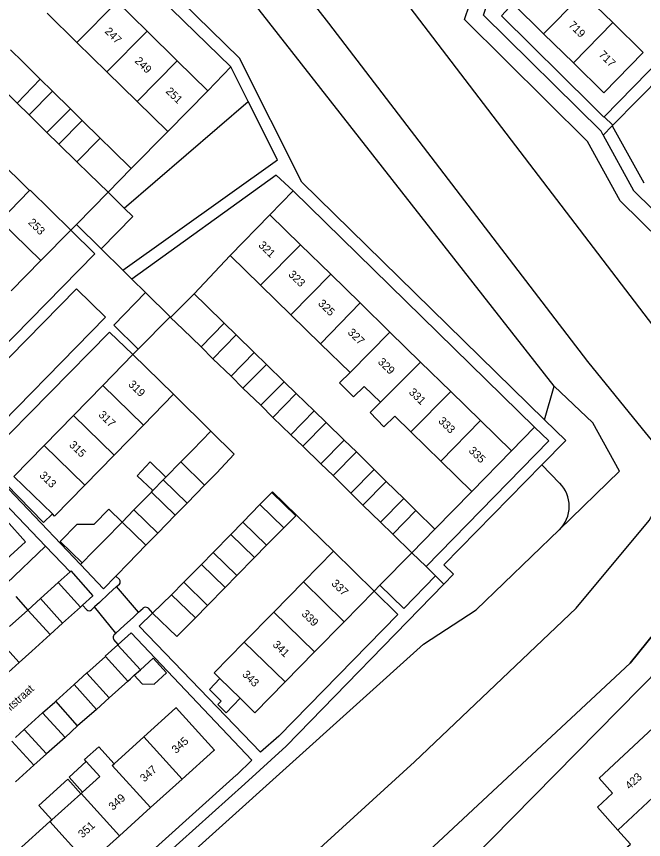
# Model space of a CAD drawing. Extents: x 194485 to 197793, y 468269 to 470822.
# Drawn here: x 196144.1 to 196238.1, y 470056.7 to 470180.1 of the extents above; entities that cross this region are included whole.
import ezdxf

# ---------------------------------------------------------------- set-up
doc = ezdxf.new("R2010")
doc.units = 0
for name, color, linetype in [('BGT grensvlak begroeid terreindeel', 7, 'Continuous'), ('BGT grensvlak gebouwinstallatie plus 1', 7, 'Continuous'), ('BGT grensvlak onbegroeid terreindeel', 7, 'Continuous'), ('BGT grensvlak onbegroeid terreindeel LR', 7, 'Continuous'), ('BGT grensvlak pand op maaiveld', 7, 'Continuous'), ('BGT grensvlak pand op maaiveld LR', 7, 'Continuous'), ('BGT grensvlak waterdeel', 7, 'Continuous'), ('BGT grensvlak wegdeel', 7, 'Continuous'), ('BGT lijnelement scheiding walbescherming', 7, 'Continuous'), ('BGT tekst huisnummerreeks', 7, 'Continuous'), ('BGT tekst openbare ruimte label weg', 7, 'Continuous')]:
    doc.layers.add(name, color=color, linetype=linetype)

msp = doc.modelspace()

# ---------------------------------------------------------------- linework, layer by layer
at = {"layer": 'BGT grensvlak begroeid terreindeel'}
for p, q in [((196224.72, 470124.64), (196162.4, 470204.14)), ((196160.28, 470151.33), (196178.87, 470167.31)), ((196223.26, 470119.6), (196224.72, 470124.64)), ((196222.88, 470112.83), (196225.53, 470110.12))]:
    msp.add_line(p, q, dxfattribs=at)
for points in [[(196261.33, 470105.93), (196264.15, 470112.99), (196265.39, 470122.16), (196234.6, 470152.43), (196229.72, 470161.34), (196211.27, 470179.6), (196214.25, 470188.46), (196192, 470210.14), (196182.11, 470219.78), (196177.92, 470227.72)], [(196225.48, 470103.08), (196234.51, 470111.91), (196230.48, 470119.14), (196224.72, 470124.64)], [(196133.27, 470021.3), (196205.11, 470085.96), (196213.02, 470091.1), (196225.48, 470103.08)]]:
    msp.add_lwpolyline(points, dxfattribs=at)
for centre, radius, start, end in [((196221.96, 470106.62), 5, 0.0163, 44.3975), ((196221.95, 470106.63), 5.01, 314.9092, 359.9521)]:
    msp.add_arc(centre, radius, start, end, dxfattribs=at)
at = {"layer": 'BGT grensvlak gebouwinstallatie plus 1'}
for p, q in [((196149.5, 470168.89), (196152.2, 470166.22)), ((196146.01, 470165.31), (196148.69, 470162.65)), ((196153.98, 470164.45), (196156.69, 470161.82)), ((196150.49, 470160.91), (196153.16, 470158.29)), ((196179.77, 470129.69), (196177.06, 470132.35)), ((196173.56, 470128.76), (196176.28, 470126.13)), ((196181.57, 470127.91), (196184.23, 470125.31)), ((196178.07, 470124.35), (196180.75, 470121.77)), ((196188.75, 470120.93), (196186.03, 470123.55)), ((196182.56, 470119.95), (196185.25, 470117.36)), ((196190.55, 470119.18), (196193.25, 470116.53)), ((196187.03, 470115.62), (196189.75, 470112.98)), ((196197.72, 470112.15), (196195.1, 470114.79)), ((196162.2, 470111.19), (196164.17, 470113.29)), ((196164.17, 470113.29), (196166.52, 470110.99)), ((196166.52, 470110.99), (196168.75, 470113.28)), ((196164.56, 470108.98), (196162.2, 470111.19)), ((196166.13, 470110.59), (196166.52, 470110.99)), ((196191.58, 470111.23), (196194.24, 470108.61)), ((196148.2, 470104.21), (196142.6, 470109.93)), ((196169.7, 470107.11), (196172.32, 470109.79)), ((196202.18, 470107.78), (196199.52, 470110.34)), ((196140.78, 470108.69), (196148.46, 470100.67)), ((196161.73, 470106.09), (196164.35, 470108.77)), ((196180.62, 470106.88), (196178.05, 470104.26)), ((196196.05, 470106.81), (196198.67, 470104.25)), ((196149.5, 470105.49), (196148.2, 470104.21)), ((196165.3, 470102.6), (196167.93, 470105.29)), ((196203.99, 470106), (196206.84, 470103.19)), ((196153.21, 470103.96), (196155.75, 470103.96)), ((196176.26, 470102.42), (196173.59, 470099.72)), ((196184.19, 470103.41), (196181.6, 470100.78)), ((196200.52, 470102.44), (196203.4, 470099.65)), ((196206.84, 470103.19), (196203.4, 470099.65)), ((196148.46, 470100.67), (196142.61, 470095.06)), ((196179.8, 470098.94), (196177.17, 470096.23)), ((196171.84, 470097.92), (196169.22, 470095.24)), ((196150.39, 470095.19), (196147.71, 470092.82)), ((196175.38, 470094.45), (196172.77, 470091.76)), ((196144.02, 470093.09), (196145.84, 470091.08)), ((196167.36, 470093.38), (196164.53, 470090.6)), ((196151.04, 470089.13), (196153.72, 470091.52)), ((196154.69, 470081.63), (196157.46, 470084.13)), ((196160.81, 470080.41), (196158.01, 470077.92)), ((196162.95, 470080), (196161.78, 470081.29)), ((196150, 470077.4), (196152.77, 470079.9)), ((196162.95, 470080), (196164.74, 470079.96)), ((196145.28, 470073.19), (196148.05, 470075.67)), ((196156.11, 470076.17), (196153.29, 470073.72)), ((196151.43, 470071.97), (196148.61, 470069.51)), ((196143.97, 470065.33), (196146.73, 470067.8))]:
    msp.add_line(p, q, dxfattribs=at)
for points in [[(196155.75, 470103.96), (196157.95, 470106.21), (196159.95, 470104.27)], [(196153.96, 470098.14), (196150.68, 470101.36), (196153.21, 470103.96)], [(196170.93, 470089.9), (196168.18, 470087.09), (196164.53, 470090.6)], [(196162.69, 470082.12), (196164.59, 470083.86), (196166.6, 470081.66), (196164.74, 470079.96)], [(196154.03, 470063.78), (196152, 470066.04), (196154.58, 470068.37)], [(196149.41, 470059.61), (196147.47, 470061.77), (196151.83, 470065.7), (196153.77, 470063.54)]]:
    msp.add_lwpolyline(points, dxfattribs=at)
at = {"layer": 'BGT grensvlak onbegroeid terreindeel'}
for p, q in [((196176.27, 470172.5), (196172.8, 470168.92)), ((196166.79, 470162.83), (196161.33, 470157.26)), ((196182.09, 470150.35), (196185.59, 470153.91)), ((196170.73, 470138.49), (196176.14, 470144.22))]:
    msp.add_line(p, q, dxfattribs=at)
msp.add_lwpolyline([(196202.6, 470043.76), (196247.15, 470089.06), (196252.64, 470095.27)], dxfattribs=at)
at = {"layer": 'BGT grensvlak onbegroeid terreindeel LR'}
for p, q in [((196221.77, 470118.48), (196218.31, 470114.94)), ((196212.37, 470108.87), (196206.84, 470103.19))]:
    msp.add_line(p, q, dxfattribs=at)
at = {"layer": 'BGT grensvlak pand op maaiveld'}
for p, q in [((196229.07, 470183.49), (196233.49, 470179.14)), ((196159.21, 470182.26), (196163.69, 470177.85)), ((196223.12, 470177.47), (196218.5, 470181.99)), ((196153.18, 470176.16), (196148.71, 470180.54)), ((196163.69, 470177.85), (196168.23, 470173.4)), ((196227.59, 470173.09), (196223.12, 470177.47)), ((196157.66, 470171.78), (196153.18, 470176.16)), ((196143.24, 470175.04), (196145.09, 470173.25)), ((196145.09, 470173.25), (196147.7, 470170.65)), ((196168.23, 470173.4), (196172.8, 470168.92)), ((196162.22, 470167.3), (196157.66, 470171.78)), ((196147.7, 470170.65), (196149.5, 470168.89)), ((196141.57, 470169.69), (196144.23, 470167.07)), ((196149.5, 470168.89), (196146.01, 470165.31)), ((196172.8, 470168.92), (196166.79, 470162.83)), ((196146.01, 470165.31), (196144.23, 470167.07)), ((196166.79, 470162.83), (196162.22, 470167.3)), ((196148.69, 470162.65), (196152.2, 470166.22)), ((196152.2, 470166.22), (196153.98, 470164.45)), ((196153.98, 470164.45), (196150.49, 470160.91)), ((196150.49, 470160.91), (196148.69, 470162.65)), ((196153.16, 470158.29), (196156.69, 470161.82)), ((196156.69, 470161.82), (196158.52, 470160.01)), ((196158.52, 470160.01), (196161.33, 470157.26)), ((196155.01, 470156.48), (196153.16, 470158.29)), ((196161.33, 470157.26), (196157.85, 470153.71)), ((196157.85, 470153.71), (196155.01, 470156.48)), ((196141.67, 470149.45), (196146.1, 470153.99)), ((196146.1, 470153.99), (196146.16, 470154.04)), ((196146.16, 470154.04), (196152.27, 470148.04)), ((196182.09, 470150.35), (196176.14, 470144.22)), ((196186.71, 470145.83), (196182.09, 470150.35)), ((196152.27, 470148.04), (196147.77, 470143.46)), ((196186.71, 470145.83), (196191.23, 470141.41)), ((196147.77, 470143.46), (196143.33, 470138.93)), ((196176.14, 470144.22), (196180.71, 470139.76)), ((196191.23, 470141.41), (196195.63, 470137.11)), ((196185.23, 470135.35), (196180.71, 470139.76)), ((196170.73, 470138.49), (196167.23, 470134.92)), ((196172.57, 470136.73), (196170.73, 470138.49)), ((196195.63, 470137.11), (196200.09, 470132.75)), ((196172.57, 470136.73), (196175.25, 470134.07)), ((196167.23, 470134.92), (196169.07, 470133.16)), ((196189.68, 470131.01), (196185.23, 470135.35)), ((196169.07, 470133.16), (196171.79, 470130.53)), ((196175.25, 470134.07), (196177.06, 470132.35)), ((196177.06, 470132.35), (196173.56, 470128.76)), ((196200.09, 470132.75), (196204.69, 470128.26)), ((196194.11, 470126.68), (196189.68, 470131.01)), ((196173.56, 470128.76), (196171.79, 470130.53)), ((196176.28, 470126.13), (196179.77, 470129.69)), ((196179.77, 470129.69), (196181.57, 470127.91)), ((196161.58, 470129.39), (196157.06, 470124.76)), ((196167.68, 470123.42), (196161.58, 470129.39)), ((196204.69, 470128.26), (196209.2, 470123.85)), ((196181.57, 470127.91), (196178.07, 470124.35)), ((196178.07, 470124.35), (196176.28, 470126.13)), ((196157.06, 470124.76), (196152.66, 470120.26)), ((196180.75, 470121.77), (196184.23, 470125.31)), ((196184.23, 470125.31), (196186.03, 470123.55)), ((196198.69, 470122.22), (196196.25, 470124.6)), ((196163.16, 470118.8), (196167.68, 470123.42)), ((196186.03, 470123.55), (196182.56, 470119.95)), ((196209.2, 470123.85), (196213.68, 470119.47)), ((196182.56, 470119.95), (196180.75, 470121.77)), ((196185.25, 470117.36), (196188.75, 470120.93)), ((196188.75, 470120.93), (196190.55, 470119.18)), ((196152.66, 470120.26), (196148.26, 470115.75)), ((196203.21, 470117.81), (196200.83, 470120.14)), ((196158.76, 470114.29), (196163.16, 470118.8)), ((196190.55, 470119.18), (196187.03, 470115.62)), ((196213.68, 470119.47), (196218.31, 470114.94)), ((196170.53, 470115.09), (196173.26, 470117.88)), ((196187.03, 470115.62), (196185.25, 470117.36)), ((196207.74, 470113.39), (196203.21, 470117.81)), ((196189.75, 470112.98), (196193.25, 470116.53)), ((196193.25, 470116.53), (196195.1, 470114.79)), ((196143.74, 470111.12), (196148.26, 470115.75)), ((196168.75, 470113.28), (196170.53, 470115.09)), ((196195.1, 470114.79), (196191.58, 470111.23)), ((196218.31, 470114.94), (196212.37, 470108.87)), ((196154.36, 470109.79), (196158.76, 470114.29)), ((196172.32, 470109.79), (196168.75, 470113.28)), ((196191.58, 470111.23), (196189.75, 470112.98)), ((196212.37, 470108.87), (196207.74, 470113.39)), ((196149.5, 470105.49), (196143.74, 470111.12)), ((196172.32, 470109.79), (196174.1, 470111.6)), ((196194.24, 470108.61), (196197.72, 470112.15)), ((196197.72, 470112.15), (196199.52, 470110.34)), ((196164.56, 470108.98), (196166.13, 470110.59)), ((196166.13, 470110.59), (196169.7, 470107.11)), ((196199.52, 470110.34), (196196.05, 470106.81)), ((196164.35, 470108.77), (196164.56, 470108.98)), ((196167.93, 470105.29), (196164.35, 470108.77)), ((196180.62, 470106.88), (196182.41, 470108.72)), ((196196.05, 470106.81), (196194.24, 470108.61)), ((196198.67, 470104.25), (196202.18, 470107.78)), ((196202.18, 470107.78), (196203.99, 470106)), ((196159.95, 470104.27), (196161.73, 470106.09)), ((196161.73, 470106.09), (196165.3, 470102.6)), ((196167.93, 470105.29), (196169.7, 470107.11)), ((196180.62, 470106.88), (196184.19, 470103.41)), ((196203.99, 470106), (196200.52, 470102.44)), ((196157.3, 470101.56), (196159.95, 470104.27)), ((196176.26, 470102.42), (196178.05, 470104.26)), ((196181.6, 470100.78), (196178.05, 470104.26)), ((196200.52, 470102.44), (196198.67, 470104.25)), ((196163.52, 470100.78), (196165.3, 470102.6)), ((196176.26, 470102.42), (196179.8, 470098.94)), ((196155.52, 470099.74), (196157.3, 470101.56)), ((196160.88, 470098.07), (196163.52, 470100.78)), ((196179.8, 470098.94), (196181.6, 470100.78)), ((196187.13, 470095.29), (196191.65, 470099.91)), ((196191.65, 470099.91), (196197.73, 470093.93)), ((196155.52, 470099.74), (196153.96, 470098.14)), ((196171.84, 470097.92), (196173.59, 470099.72)), ((196177.17, 470096.23), (196173.59, 470099.72)), ((196153.96, 470098.14), (196153.72, 470097.9)), ((196153.72, 470097.9), (196157.18, 470094.28)), ((196159.1, 470096.25), (196160.88, 470098.07)), ((196171.84, 470097.92), (196175.38, 470094.45)), ((196150.39, 470095.19), (196152.15, 470096.82)), ((196159.01, 470096.16), (196157.18, 470094.28)), ((196159.1, 470096.25), (196159.01, 470096.16)), ((196175.38, 470094.45), (196177.17, 470096.23)), ((196153.72, 470091.52), (196150.39, 470095.19)), ((196167.36, 470093.38), (196169.22, 470095.24)), ((196172.77, 470091.76), (196169.22, 470095.24)), ((196182.67, 470090.75), (196187.13, 470095.29)), ((196197.73, 470093.93), (196193.23, 470089.33)), ((196145.84, 470091.08), (196147.71, 470092.82)), ((196147.71, 470092.82), (196151.04, 470089.13)), ((196167.36, 470093.38), (196170.93, 470089.9)), ((196153.72, 470091.52), (196154.03, 470091.8)), ((196170.93, 470089.9), (196172.77, 470091.76)), ((196145.84, 470091.08), (196143.06, 470088.63)), ((196178.27, 470086.26), (196182.67, 470090.75)), ((196151.04, 470089.13), (196149.17, 470087.41)), ((196193.23, 470089.33), (196188.8, 470084.81)), ((196146.41, 470084.92), (196149.17, 470087.41)), ((196162.69, 470082.12), (196159.34, 470085.83)), ((196146.41, 470084.92), (196144.53, 470083.22)), ((196157.46, 470084.13), (196160.81, 470080.41)), ((196188.8, 470084.81), (196184.38, 470080.3)), ((196141.76, 470080.72), (196144.53, 470083.22)), ((196158.01, 470077.92), (196154.69, 470081.63)), ((196161.78, 470081.29), (196162.69, 470082.12)), ((196160.81, 470080.41), (196161.22, 470080.78)), ((196161.22, 470080.78), (196161.78, 470081.29)), ((196173.04, 470079.14), (196174.62, 470080.79)), ((196152.77, 470079.9), (196156.11, 470076.17)), ((196174.82, 470077.43), (196173.04, 470079.14)), ((196156.11, 470076.17), (196158.01, 470077.92)), ((196177.64, 470077.85), (196175.57, 470075.69)), ((196153.29, 470073.72), (196150, 470077.4)), ((196174.31, 470076.89), (196174.82, 470077.43)), ((196175.57, 470075.69), (196174.31, 470076.89)), ((196148.05, 470075.67), (196151.43, 470071.97)), ((196167.96, 470076.34), (196163.22, 470072.07)), ((196144, 470071.99), (196145.28, 470073.19)), ((196145.28, 470073.19), (196148.61, 470069.51)), ((196151.43, 470071.97), (196153.29, 470073.72)), ((196158.75, 470068.03), (196163.22, 470072.07)), ((196146.73, 470067.8), (196143.41, 470071.44)), ((196148.61, 470069.51), (196146.73, 470067.8)), ((196173.69, 470070.01), (196168.96, 470065.74)), ((196173.78, 470070.09), (196173.69, 470070.01)), ((196156.62, 470066.11), (196154.58, 470068.37)), ((196154.03, 470063.78), (196156.62, 470066.11)), ((196168.96, 470065.74), (196164.21, 470061.45)), ((196149.41, 470059.61), (196153.77, 470063.54)), ((196153.77, 470063.54), (196153.81, 470063.58)), ((196153.81, 470063.58), (196154.03, 470063.78)), ((196164.21, 470061.45), (196159.54, 470057.24)), ((196144.4, 470055.1), (196149.12, 470059.35)), ((196149.12, 470059.35), (196149.41, 470059.61)), ((196159.54, 470057.24), (196154.88, 470053.04))]:
    msp.add_line(p, q, dxfattribs=at)
for points in [[(196233.49, 470179.14), (196238.06, 470174.65), (196232.17, 470168.61), (196227.59, 470173.09)], [(196194.11, 470126.68), (196192.53, 470125.16), (196194.62, 470123.03), (196196.25, 470124.6)], [(196198.69, 470122.22), (196197.11, 470120.69), (196199.2, 470118.56), (196200.83, 470120.14)], [(196174.1, 470111.6), (196176.77, 470114.45), (196173.26, 470117.88)], [(196154.36, 470109.79), (196149.84, 470105.16), (196149.5, 470105.49)], [(196184.19, 470103.41), (196185.98, 470105.22), (196182.41, 470108.72)], [(196139.73, 470107.7), (196145.46, 470101.32), (196140.82, 470097.11)], [(196152.15, 470096.82), (196152.26, 470096.93), (196155.59, 470093.23), (196154.03, 470091.8)], [(196159.34, 470085.83), (196159.31, 470085.87), (196157.43, 470084.15), (196157.46, 470084.13)], [(196178.27, 470086.26), (196173.74, 470081.64), (196174.62, 470080.79)], [(196154.69, 470081.63), (196154.65, 470081.67), (196152.75, 470079.92), (196152.77, 470079.9)], [(196177.64, 470077.85), (196179.86, 470075.69), (196184.38, 470080.3)], [(196148.05, 470075.67), (196149.86, 470077.28), (196150, 470077.4)], [(196173.78, 470070.09), (196168.05, 470076.43), (196167.96, 470076.34)], [(196234.27, 470058.09), (196231.18, 470061.54), (196233.46, 470063.61), (196231.46, 470065.87), (196241.8, 470075.54)], [(196154.58, 470068.37), (196154.34, 470068.65), (196156.46, 470070.57), (196158.75, 470068.03)], [(196236.88, 470050.61), (196233.83, 470053.97), (196236.15, 470055.99), (196234.27, 470058.09)]]:
    msp.add_lwpolyline(points, dxfattribs=at)
at = {"layer": 'BGT grensvlak pand op maaiveld LR'}
for p, q in [((196223.12, 470177.47), (196229.07, 470183.49)), ((196159.21, 470182.26), (196153.18, 470176.16)), ((196227.59, 470173.09), (196233.49, 470179.14)), ((196163.69, 470177.85), (196157.66, 470171.78)), ((196168.23, 470173.4), (196162.22, 470167.3)), ((196144.23, 470167.07), (196147.7, 470170.65)), ((196141.67, 470149.45), (196147.77, 470143.46)), ((196186.71, 470145.83), (196180.71, 470139.76)), ((196191.23, 470141.41), (196185.23, 470135.35)), ((196195.63, 470137.11), (196189.68, 470131.01)), ((196171.79, 470130.53), (196175.25, 470134.07)), ((196200.09, 470132.75), (196194.11, 470126.68)), ((196204.69, 470128.26), (196198.69, 470122.22)), ((196157.06, 470124.76), (196163.16, 470118.8)), ((196209.2, 470123.85), (196203.21, 470117.81)), ((196152.66, 470120.26), (196158.76, 470114.29)), ((196213.68, 470119.47), (196207.74, 470113.39)), ((196154.36, 470109.79), (196148.26, 470115.75)), ((196163.52, 470100.78), (196159.95, 470104.27)), ((196187.13, 470095.29), (196193.23, 470089.33)), ((196149.17, 470087.41), (196145.84, 470091.08)), ((196182.67, 470090.75), (196188.8, 470084.81)), ((196144.53, 470083.22), (196141.18, 470086.9)), ((196178.27, 470086.26), (196184.38, 470080.3)), ((196174.62, 470080.79), (196177.64, 470077.85)), ((196163.22, 470072.07), (196168.96, 470065.74)), ((196158.45, 470067.77), (196158.75, 470068.03)), ((196158.45, 470067.77), (196164.21, 470061.45)), ((196234.27, 470058.09), (196242.12, 470065.43)), ((196153.81, 470063.58), (196159.54, 470057.24)), ((196149.12, 470059.35), (196154.88, 470053.04))]:
    msp.add_line(p, q, dxfattribs=at)
at = {"layer": 'BGT grensvlak waterdeel'}
for points in [[(196255.32, 470113.07), (196199.73, 470185.92), (196171.28, 470222.64), (196169.41, 470225.05)], [(196242.24, 470112.98), (196237.94, 470118.24), (196229.77, 470128.35), (196190.95, 470179.04), (196162.33, 470215.8), (196160.42, 470218.26)], [(196147.58, 470017.21), (196174.8, 470041.88), (196203.78, 470068.33), (196228.01, 470091.38), (196238.96, 470104.49), (196242.44, 470110.75)], [(196253.33, 470104.07), (196251.68, 470101.62), (196246.07, 470095.51), (196236.1, 470083.12), (196201.47, 470050.83), (196156.28, 470008.51)]]:
    msp.add_lwpolyline(points, dxfattribs=at)
at = {"layer": 'BGT grensvlak wegdeel'}
for p, q in [((196140.05, 470208.01), (196176.27, 470172.5)), ((196246.89, 470180.04), (196232.2, 470165.04)), ((196242.32, 470172.76), (196233.5, 470163.78)), ((196178.87, 470167.31), (196176.27, 470172.5)), ((196233.5, 470163.78), (196232.2, 470165.04)), ((196232.05, 470162.28), (196233.4, 470163.68)), ((196233.5, 470163.78), (196233.4, 470163.68)), ((196233.4, 470163.68), (196238.13, 470155.11)), ((196140.58, 470159.39), (196146.1, 470153.99)), ((196157.85, 470153.71), (196153.11, 470148.9)), ((196157.85, 470153.71), (196160.28, 470151.33)), ((196185.59, 470153.91), (196221.77, 470118.48)), ((196153.11, 470148.9), (196152.27, 470148.04)), ((196153.11, 470148.9), (196156.8, 470145.25)), ((196156.8, 470145.25), (196160.07, 470142.01)), ((196161.39, 470140.7), (196160.07, 470142.01)), ((196161.39, 470140.7), (196163.45, 470138.66)), ((196163.45, 470138.66), (196167.14, 470135.01)), ((196162.36, 470130.18), (196167.14, 470135.01)), ((196167.14, 470135.01), (196167.23, 470134.92)), ((196162.36, 470130.18), (196161.58, 470129.39)), ((196173.26, 470117.88), (196167.68, 470123.42)), ((196148.46, 470100.67), (196152.15, 470096.82)), ((196203.4, 470099.65), (196198.6, 470094.8)), ((196203.4, 470099.65), (196205.51, 470097.6)), ((196206.92, 470096.2), (196205.51, 470097.6)), ((196159.56, 470095.63), (196159.01, 470096.16)), ((196208.17, 470094.96), (196206.92, 470096.2)), ((196159.12, 470094.58), (196159.54, 470094.97)), ((196162.43, 470090.76), (196159.12, 470094.58)), ((196198.6, 470094.8), (196197.73, 470093.93)), ((196154.03, 470091.8), (196154.68, 470091.13)), ((196155.36, 470091.12), (196155.84, 470091.56)), ((196159.04, 470087.63), (196155.84, 470091.56)), ((196162.43, 470090.76), (196163.09, 470091.36)), ((196163.8, 470091.42), (196164.53, 470090.6)), ((196164.53, 470090.6), (196162.53, 470088.65)), ((196158.78, 470087.39), (196159.04, 470087.63)), ((196159.39, 470085.93), (196161.32, 470087.65)), ((196159.39, 470085.93), (196158.71, 470086.65)), ((196159.34, 470085.83), (196159.42, 470085.9)), ((196159.42, 470085.9), (196159.39, 470085.93)), ((196177.14, 470066.38), (196177.06, 470066.3))]:
    msp.add_line(p, q, dxfattribs=at)
for points in [[(196232.05, 470162.28), (196231.73, 470162.87), (196214.14, 470180.28), (196217.12, 470189.15), (196184.37, 470221.07), (196180.12, 470229.34)], [(196223.26, 470119.6), (196186.89, 470155.21), (196177.55, 470173.83), (196153.86, 470197.02)], [(196218.5, 470181.99), (196216.79, 470180.18), (196230.35, 470166.76), (196232.15, 470164.99), (196232.2, 470165.04)], [(196160.07, 470142.01), (196183.24, 470158.56), (196178.87, 470167.31)], [(196232.05, 470162.28), (196236.61, 470153.96), (196268.04, 470123.07), (196266.62, 470112.66), (196282.71, 470097.04), (196287.12, 470092.75)], [(196185.59, 470153.91), (196183.02, 470156.26), (196161.39, 470140.7)], [(196156.8, 470145.25), (196161.55, 470150.07), (196160.28, 470151.33)], [(196152.27, 470148.04), (196155.85, 470144.5), (196129.15, 470117.23)], [(196137.58, 470114.67), (196133.15, 470118.91), (196153.1, 470139.24), (196157.48, 470134.99), (196137.58, 470114.67)], [(196163.45, 470138.66), (196158.74, 470133.78), (196162.36, 470130.18)], [(196161.58, 470129.39), (196158.06, 470132.75), (196140.11, 470114.54), (196138.93, 470113.37), (196153.72, 470097.9)], [(196222.88, 470112.83), (196226.45, 470116.47), (196223.26, 470119.6)], [(196205.51, 470097.6), (196223.89, 470116.42), (196221.77, 470118.48)], [(196208.17, 470094.96), (196209.6, 470096.43), (196208.16, 470097.83), (196222.88, 470112.83)], [(196191.65, 470099.91), (196182.49, 470108.82), (196182.41, 470108.72)], [(196206.92, 470096.2), (196202.19, 470091.31), (196198.6, 470094.8)], [(196208.17, 470094.96), (196184.52, 470070.65), (196178.34, 470065.04)], [(196159.12, 470094.58), (196157.94, 470093.49), (196156.56, 470092.22), (196155.84, 470091.56)], [(196197.73, 470093.93), (196201.28, 470090.42), (196183.45, 470072.17), (196180.7, 470069.75), (196162.53, 470088.65)], [(196162.43, 470090.76), (196161.64, 470090.02), (196160.27, 470088.76), (196159.04, 470087.63)], [(196161.32, 470087.65), (196179.4, 470068.58), (196177.14, 470066.38)], [(196177.06, 470066.3), (196148.8, 470040.9), (196145.48, 470044.57)], [(196178.34, 470065.04), (196144.06, 470034.23), (196133.2, 470027.06), (196122.49, 470017.44)]]:
    msp.add_lwpolyline(points, dxfattribs=at)
for centre, radius, start, end in [((196159.22, 470095.31), 0.467, 313.7552, 43.6409), ((196163.5, 470090.75), 0.738, 65.9945, 124.0904), ((196155.02, 470091.39), 0.434, 216.9889, 321.51), ((196159.13, 470086.99), 0.531, 130.8, 219.2874)]:
    msp.add_arc(centre, radius, start, end, dxfattribs=at)
at = {"layer": 'BGT lijnelement scheiding walbescherming'}
for points in [[(196255.32, 470113.07), (196199.73, 470185.92), (196171.28, 470222.64), (196169.41, 470225.05)], [(196242.24, 470112.98), (196237.94, 470118.24), (196229.77, 470128.35), (196190.95, 470179.04), (196162.33, 470215.8), (196160.42, 470218.26)], [(196147.58, 470017.21), (196174.8, 470041.88), (196203.78, 470068.33), (196228.01, 470091.38), (196238.96, 470104.49), (196242.44, 470110.75)], [(196156.28, 470008.51), (196201.47, 470050.83), (196236.1, 470083.12), (196246.07, 470095.51), (196251.68, 470101.62), (196253.33, 470104.07)]]:
    msp.add_lwpolyline(points, dxfattribs=at)

# ---------------------------------------------------------------- texts
at = {"layer": 'BGT tekst huisnummerreeks'}
for s, rotation, p in [('719', 315.6, (196226.76, 470178.66)), ('247', 315.5, (196157.26, 470177.73)), ('249', 315.5, (196161.77, 470173.3)), ('717', 315.6, (196231.29, 470174.23)), ('251', 315.5, (196166.4, 470168.75)), ('253', 315.5, (196145.78, 470149.08)), ('321', 315.6, (196180.3, 470145.67)), ('323', 315.7, (196184.78, 470141.28)), ('325', 315.6, (196189.24, 470136.93)), ('327', 315.7, (196193.67, 470132.59)), ('329', 315.6, (196198.2, 470128.17)), ('319', 315.7, (196160.79, 470124.81)), ('331', 315.6, (196202.84, 470123.63)), ('317', 315.7, (196156.33, 470120.24)), ('333', 315.6, (196207.25, 470119.32)), ('315', 315.7, (196151.93, 470115.73)), ('335', 315.7, (196211.8, 470114.87)), ('313', 315.7, (196147.47, 470111.16)), ('337', 315.6, (196191.23, 470094.95)), ('339', 315.6, (196186.76, 470090.39)), ('341', 315.6, (196182.42, 470085.79)), ('343', 315.6, (196177.87, 470081.32)), ('345', 42.1, (196168.04, 470069.49)), ('347', 42, (196163.29, 470065.21)), ('423', 43.1, (196236.02, 470064.1)), ('349', 42, (196158.58, 470060.96)), ('351', 42.1, (196154.01, 470056.83))]:
    msp.add_text(s, height=1.2, rotation=rotation, dxfattribs=at).set_placement(p)
at = {"layer": 'BGT tekst openbare ruimte label weg'}
msp.add_text('Kruizemuntstraat', height=1.2, rotation=42, dxfattribs=at).set_placement((196137.83, 470071))

doc.saveas('drawing.dxf')
